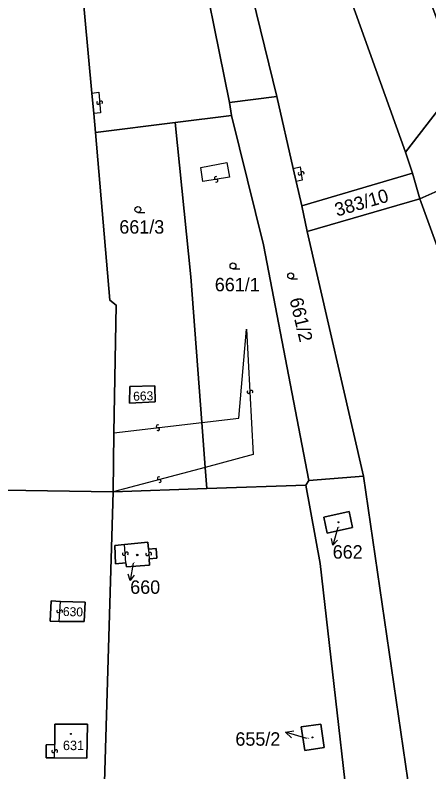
# Model space of a CAD drawing. Extents: x -600309 to -598967, y -1161267 to -1160292.
# Drawn here: x -599706.6 to -599654.2, y -1160977.1 to -1160881.2 of the extents above; entities that cross this region are included whole.
import ezdxf

# ---------------------------------------------------------------- set-up
doc = ezdxf.new("R2010")
doc.units = 0
for name, color, linetype in [('Level 1', 7, 'Continuous'), ('Level 13', 7, 'Continuous'), ('Level 3', 7, 'Continuous'), ('Level 4', 7, 'Continuous'), ('Level 5', 7, 'Continuous'), ('Level 57', 7, 'Continuous'), ('Level 60', 7, 'Continuous')]:
    doc.layers.add(name, color=color, linetype=linetype)

msp = doc.modelspace()

# ---------------------------------------------------------------- linework, layer by layer
at = {"layer": 'Level 1'}
for points in [[(-599716.38, -1160764.19), (-599710.89, -1160783.75), (-599709.25, -1160789.42), (-599699.68, -1160817.5), (-599689.69, -1160850.57), (-599683.98, -1160869.95), (-599679.47, -1160892.29)], [(-599712.54, -1160765.57), (-599705.69, -1160788.09), (-599696.51, -1160816.41), (-599679.15, -1160868.37), (-599673.46, -1160891.53)], [(-599657.18, -1160898.57), (-599650.25, -1160889.64), (-599691.72, -1160778.4), (-599703.3, -1160769.87)], [(-599703.3, -1160769.87), (-599657.18, -1160898.57)], [(-599698.24, -1160876.32), (-599696.9, -1160891.08)], [(-599696.9, -1160891.08), (-599696.65, -1160893.67)], [(-599679.47, -1160892.29), (-599673.46, -1160891.53)], [(-599673.46, -1160891.53), (-599671.4, -1160900.64)], [(-599679.2, -1160893.91), (-599679.47, -1160892.29)], [(-599696.65, -1160893.67), (-599696.45, -1160896.09)], [(-599686.33, -1160894.81), (-599679.2, -1160893.91)], [(-599679.2, -1160893.91), (-599675.17, -1160910.31), (-599669.41, -1160940.17)], [(-599696.45, -1160896.09), (-599686.33, -1160894.81)], [(-599686.33, -1160894.81), (-599684.38, -1160914.39), (-599682.97, -1160932.83)], [(-599694.12, -1160934.16), (-599693.83, -1160917.97), (-599694.61, -1160917.33), (-599696.45, -1160896.09)], [(-599656.29, -1160901.23), (-599657.18, -1160898.57)], [(-599628.47, -1160906.35), (-599634.46, -1160903.18), (-599641.11, -1160899.38), (-599650.41, -1160902.28), (-599655.36, -1160904.51)], [(-599671.4, -1160900.64), (-599671.02, -1160902.3)], [(-599670.3, -1160905.39), (-599656.29, -1160901.23)], [(-599656.29, -1160901.23), (-599655.36, -1160904.51)], [(-599671.02, -1160902.3), (-599670.3, -1160905.39)], [(-599669.65, -1160908.63), (-599655.36, -1160904.51)], [(-599655.36, -1160904.51), (-599651.32, -1160915.63)], [(-599670.3, -1160905.39), (-599669.65, -1160908.63)], [(-599669.65, -1160908.63), (-599662.48, -1160939.64)], [(-599688.87, -1160930.21), (-599692.14, -1160930.39), (-599692.1, -1160928.29), (-599688.91, -1160928.19), (-599688.87, -1160930.21)], [(-599682.97, -1160932.83), (-599682.53, -1160938.53)], [(-599694.12, -1160934.16), (-599694.2, -1160941.64)], [(-599682.53, -1160938.53), (-599682.32, -1160941.21)], [(-599669.41, -1160940.17), (-599669.8, -1160940.76)], [(-599662.48, -1160939.64), (-599669.41, -1160940.17)], [(-599662.48, -1160939.64), (-599655.69, -1160986.26)], [(-599694.2, -1160941.64), (-599724.68, -1160941.16)], [(-599694.2, -1160941.64), (-599682.32, -1160941.21)], [(-599682.32, -1160941.21), (-599669.8, -1160940.76)], [(-599669.8, -1160940.76), (-599667.99, -1160950.72), (-599662.73, -1160997.11), (-599657.22, -1161034.7), (-599654.73, -1161049.77)], [(-599694.2, -1160941.64), (-599696.14, -1161006.72), (-599693.99, -1161022.68), (-599691.87, -1161042.6), (-599688.53, -1161055.51), (-599690.71, -1161083.7), (-599690.54, -1161088.37)], [(-599667.54, -1160944.83), (-599664.33, -1160944.13), (-599663.91, -1160946.16), (-599667.11, -1160946.87), (-599667.54, -1160944.83)], [(-599692.75, -1160948.3), (-599689.8, -1160947.99), (-599689.74, -1160948.89)], [(-599692.75, -1160948.3), (-599694, -1160948.41), (-599693.91, -1160950.74), (-599692.58, -1160950.64)], [(-599689.74, -1160948.89), (-599688.77, -1160948.81), (-599688.67, -1160950.03), (-599689.65, -1160950.12)], [(-599689.65, -1160950.12), (-599689.6, -1160950.91), (-599692.53, -1160951.13), (-599692.58, -1160950.64)], [(-599700.87, -1160955.51), (-599702.04, -1160955.45), (-599702.19, -1160958.01), (-599701.04, -1160958.04)], [(-599700.87, -1160955.51), (-599697.73, -1160955.6), (-599697.86, -1160958.05), (-599701.04, -1160958.04)], [(-599701.59, -1160973.66), (-599701.59, -1160971.05), (-599697.46, -1160971.09), (-599697.53, -1160975.36), (-599701.61, -1160975.34)], [(-599670.38, -1160971.42), (-599667.91, -1160971.06), (-599667.48, -1160974.03), (-599669.95, -1160974.39), (-599670.38, -1160971.42)], [(-599701.61, -1160975.34), (-599702.7, -1160975.33), (-599702.67, -1160973.7), (-599701.59, -1160973.66)]]:
    msp.add_lwpolyline(points, dxfattribs=at)
at = {"layer": 'Level 13'}
for centre, start, end in [((-599696.093, -1160892.306), 132.33321, 4.92321), ((-599695.726, -1160892.275), 312.54767, 184.64566), ((-599670.582, -1160901.297), 135.8037, 8.3937), ((-599670.217, -1160901.244), 316.01816, 188.11615), ((-599681.189, -1160901.838), 46.4275, 279.0175), ((-599681.132, -1160902.202), 226.64196, 98.73995), ((-599677.064, -1160928.969), 130.18052, 2.77052), ((-599676.696, -1160928.952), 310.39497, 182.49297), ((-599688.56, -1160933.317), 44.17498, 276.27298), ((-599688.519, -1160933.683), 223.96052, 96.55052), ((-599688.407, -1160939.902), 52.08053, 284.67053), ((-599688.314, -1160940.259), 232.29498, 104.39298), ((-599692.844, -1160949.482), 131.52795, 3.62594), ((-599692.476, -1160949.457), 311.31349, 183.90349), ((-599689.884, -1160949.523), 131.34319, 3.93319), ((-599689.516, -1160949.498), 311.55765, 183.65565), ((-599701.144, -1160956.756), 123.5286, 355.62659), ((-599700.776, -1160956.783), 303.31414, 175.90414), ((-599701.784, -1160974.496), 126.69067, 358.78867), ((-599701.416, -1160974.503), 306.47622, 179.06622)]:
    msp.add_arc(centre, 0.184, start, end, dxfattribs=at)
at = {"layer": 'Level 3'}
for points in [[(-599696.9, -1160891.08), (-599696.03, -1160890.96), (-599695.79, -1160893.61), (-599696.65, -1160893.67)], [(-599683.08, -1160900.52), (-599679.81, -1160899.9), (-599679.47, -1160901.75), (-599682.84, -1160902.3), (-599683.08, -1160900.52)], [(-599671.4, -1160900.64), (-599670.53, -1160900.42), (-599670.27, -1160902.13), (-599671.02, -1160902.3)], [(-599682.97, -1160932.83), (-599678.3, -1160932.28), (-599677.3, -1160921), (-599676.46, -1160936.91), (-599682.53, -1160938.53)], [(-599694.12, -1160934.16), (-599682.97, -1160932.83)], [(-599682.53, -1160938.53), (-599694.2, -1160941.64)], [(-599692.58, -1160950.64), (-599692.75, -1160948.3)], [(-599689.74, -1160948.89), (-599689.65, -1160950.12)], [(-599701.04, -1160958.04), (-599700.87, -1160955.51)], [(-599701.61, -1160975.34), (-599701.59, -1160973.66)]]:
    msp.add_lwpolyline(points, dxfattribs=at)
at = {"layer": 'Level 5'}
for p, q in [((-599691.07, -1160906.22), (-599690.195, -1160906.22)), ((-599679.03, -1160913.37), (-599678.155, -1160913.37)), ((-599671.72, -1160914.63), (-599670.845, -1160914.63))]:
    msp.add_line(p, q, dxfattribs=at)
for centre, radius in [((-599691.07, -1160905.845), 0.375), ((-599679.03, -1160912.995), 0.375), ((-599671.72, -1160914.255), 0.375), ((-599665.67, -1160945.48), 0.0612), ((-599665.67, -1160945.48), 0.0354), ((-599691.15, -1160949.63), 0.09), ((-599691.15, -1160949.63), 0.0521), ((-599699.54, -1160972.31), 0.0612), ((-599699.54, -1160972.31), 0.0354), ((-599668.97, -1160972.74), 0.0612), ((-599668.97, -1160972.74), 0.0354)]:
    msp.add_circle(centre, radius, dxfattribs=at)
at = {"layer": 'Level 57'}
for p, q in [((-599665.76, -1160946.15), (-599666.4, -1160948.39)), ((-599691.67, -1160950.65), (-599692.04, -1160952.85)), ((-599669.67, -1160972.9), (-599672.37, -1160972.1))]:
    msp.add_line(p, q, dxfattribs=at)
for points in [[(-599665.813, -1160947.75), (-599666.4, -1160948.39), (-599666.56, -1160947.537)], [(-599691.55, -1160952.178), (-599692.04, -1160952.85), (-599692.283, -1160952.055)], [(-599671.603, -1160972.817), (-599672.37, -1160972.1), (-599671.337, -1160971.917)]]:
    msp.add_lwpolyline(points, dxfattribs=at)
at = {"layer": 'Level 60'}
for points in [[(-599699.21, -1160864.94), (-599699.39, -1160863.35), (-599700.44, -1160852.81), (-599710.25, -1160819.11), (-599723.06, -1160783.39), (-599729.14, -1160769.24), (-599733.24, -1160761.76), (-599730.53, -1160760.44), (-599722.91, -1160762.15), (-599716.38, -1160764.19), (-599710.89, -1160783.75), (-599709.25, -1160789.42), (-599699.68, -1160817.5), (-599689.69, -1160850.57), (-599683.98, -1160869.95), (-599679.47, -1160892.29), (-599679.2, -1160893.91), (-599686.33, -1160894.81), (-599696.45, -1160896.09), (-599696.65, -1160893.67), (-599696.9, -1160891.08), (-599698.24, -1160876.32), (-599698.61, -1160871.78), (-599699.05, -1160867.18)], [(-599673.46, -1160891.53), (-599679.47, -1160892.29), (-599683.98, -1160869.95), (-599689.69, -1160850.57), (-599699.68, -1160817.5), (-599709.25, -1160789.42), (-599710.89, -1160783.75), (-599716.38, -1160764.19), (-599715.55, -1160764.45), (-599712.54, -1160765.57), (-599705.69, -1160788.09), (-599696.51, -1160816.41), (-599679.15, -1160868.37)], [(-599671.4, -1160900.64), (-599673.46, -1160891.53), (-599679.15, -1160868.37), (-599696.51, -1160816.41), (-599705.69, -1160788.09), (-599712.54, -1160765.57), (-599711.86, -1160765.83), (-599703.3, -1160769.87), (-599657.18, -1160898.57), (-599656.29, -1160901.23), (-599670.3, -1160905.39), (-599671.02, -1160902.3)], [(-599650.25, -1160889.64), (-599657.18, -1160898.57), (-599703.3, -1160769.87), (-599691.72, -1160778.4)], [(-599724.68, -1160941.16), (-599722.62, -1160879.05), (-599722.41, -1160863.39), (-599699.39, -1160863.35), (-599699.21, -1160864.94), (-599706.86, -1160865.27), (-599706.8, -1160867.85), (-599704.08, -1160867.65), (-599703.82, -1160872.16), (-599703.56, -1160876.72), (-599698.24, -1160876.32), (-599696.9, -1160891.08), (-599696.65, -1160893.67), (-599696.45, -1160896.09), (-599694.61, -1160917.33), (-599693.83, -1160917.97), (-599694.12, -1160934.16), (-599694.2, -1160941.64)], [(-599679.2, -1160893.91), (-599679.47, -1160892.29), (-599673.46, -1160891.53), (-599671.4, -1160900.64), (-599671.02, -1160902.3), (-599670.3, -1160905.39), (-599669.65, -1160908.63), (-599662.48, -1160939.64), (-599669.41, -1160940.17), (-599675.17, -1160910.31)], [(-599669.41, -1160940.17), (-599669.8, -1160940.76), (-599682.32, -1160941.21), (-599682.53, -1160938.53), (-599682.97, -1160932.83), (-599684.38, -1160914.39), (-599686.33, -1160894.81), (-599679.2, -1160893.91), (-599675.17, -1160910.31)], [(-599686.33, -1160894.81), (-599684.38, -1160914.39), (-599682.97, -1160932.83), (-599682.53, -1160938.53), (-599682.32, -1160941.21), (-599694.2, -1160941.64), (-599694.12, -1160934.16), (-599693.83, -1160917.97), (-599694.61, -1160917.33), (-599696.45, -1160896.09)], [(-599651.32, -1160915.63), (-599655.36, -1160904.51), (-599650.41, -1160902.28), (-599641.11, -1160899.38), (-599634.46, -1160903.18), (-599628.47, -1160906.35), (-599624.04, -1160906.6), (-599623.77, -1160908.05), (-599623.66, -1160908.41), (-599631.53, -1160911.51), (-599639.66, -1160915.13), (-599642, -1160916.14), (-599649.64, -1160919.44), (-599649.9, -1160919.55)], [(-599669.65, -1160908.63), (-599670.3, -1160905.39), (-599656.29, -1160901.23), (-599655.36, -1160904.51)], [(-599662.48, -1160939.64), (-599669.65, -1160908.63), (-599655.36, -1160904.51), (-599651.32, -1160915.63), (-599649.9, -1160919.55), (-599647.27, -1160927.01), (-599642.92, -1160938.92), (-599638.07, -1160963.16), (-599633.85, -1160984.67), (-599655.69, -1160986.26)], [(-599692.14, -1160930.39), (-599688.87, -1160930.21), (-599688.91, -1160928.19), (-599692.1, -1160928.29)], [(-599688.87, -1160930.21), (-599692.14, -1160930.39), (-599692.1, -1160928.29), (-599688.91, -1160928.19)], [(-599667.99, -1160950.72), (-599669.8, -1160940.76), (-599669.41, -1160940.17), (-599662.48, -1160939.64), (-599655.69, -1160986.26), (-599643, -1161069.58), (-599651.23, -1161070.54), (-599654.37, -1161051.92), (-599654.73, -1161049.77), (-599657.22, -1161034.7), (-599662.73, -1160997.11)], [(-599726.76, -1161004.84), (-599724.68, -1160941.16), (-599694.2, -1160941.64), (-599696.14, -1161006.72), (-599693.99, -1161022.68), (-599691.87, -1161042.6), (-599688.53, -1161055.51), (-599690.71, -1161083.7), (-599690.54, -1161088.37), (-599690.37, -1161094.28), (-599714.26, -1161094.16), (-599712.62, -1161070.51), (-599711.82, -1161036.07), (-599711.8, -1161004.57)], [(-599696.14, -1161006.72), (-599694.2, -1160941.64), (-599682.32, -1160941.21), (-599669.8, -1160940.76), (-599667.99, -1160950.72), (-599662.73, -1160997.11), (-599657.22, -1161034.7), (-599654.73, -1161049.77), (-599654.37, -1161051.92), (-599651.23, -1161070.54), (-599650.7, -1161075.24), (-599650.68, -1161075.55), (-599649.68, -1161089.96), (-599690.54, -1161088.37), (-599690.71, -1161083.7), (-599688.53, -1161055.51), (-599691.87, -1161042.6), (-599693.99, -1161022.68)], [(-599667.54, -1160944.83), (-599664.33, -1160944.13), (-599663.91, -1160946.16), (-599667.11, -1160946.87)], [(-599664.33, -1160944.13), (-599667.54, -1160944.83), (-599667.11, -1160946.87), (-599663.91, -1160946.16)], [(-599694, -1160948.41), (-599692.75, -1160948.3), (-599689.8, -1160947.99), (-599689.74, -1160948.89), (-599688.77, -1160948.81), (-599688.67, -1160950.03), (-599689.65, -1160950.12), (-599689.6, -1160950.91), (-599692.53, -1160951.13), (-599692.58, -1160950.64), (-599693.91, -1160950.74)], [(-599692.75, -1160948.3), (-599694, -1160948.41), (-599693.91, -1160950.74), (-599692.58, -1160950.64), (-599692.53, -1160951.13), (-599689.6, -1160950.91), (-599689.65, -1160950.12), (-599688.67, -1160950.03), (-599688.77, -1160948.81), (-599689.74, -1160948.89), (-599689.8, -1160947.99)], [(-599702.04, -1160955.45), (-599700.87, -1160955.51), (-599697.73, -1160955.6), (-599697.86, -1160958.05), (-599701.04, -1160958.04), (-599702.19, -1160958.01)], [(-599700.87, -1160955.51), (-599702.04, -1160955.45), (-599702.19, -1160958.01), (-599701.04, -1160958.04), (-599697.86, -1160958.05), (-599697.73, -1160955.6)], [(-599701.59, -1160971.05), (-599697.46, -1160971.09), (-599697.53, -1160975.36), (-599701.61, -1160975.34), (-599702.7, -1160975.33), (-599702.67, -1160973.7), (-599701.59, -1160973.66)], [(-599697.46, -1160971.09), (-599701.59, -1160971.05), (-599701.59, -1160973.66), (-599702.67, -1160973.7), (-599702.7, -1160975.33), (-599701.61, -1160975.34), (-599697.53, -1160975.36)], [(-599670.38, -1160971.42), (-599667.91, -1160971.06), (-599667.48, -1160974.03), (-599669.95, -1160974.39)], [(-599667.91, -1160971.06), (-599670.38, -1160971.42), (-599669.95, -1160974.39), (-599667.48, -1160974.03)]]:
    msp.add_lwpolyline(points, close=True, dxfattribs=at)
msp.add_lwpolyline([(-599648.13, -1160877.1), (-599638.48, -1160895.36), (-599634.95, -1160898.11), (-599628.39, -1160901.69), (-599628.47, -1160906.35), (-599634.46, -1160903.18), (-599641.11, -1160899.38), (-599650.41, -1160902.28), (-599655.36, -1160904.51), (-599656.29, -1160901.23), (-599657.18, -1160898.57), (-599650.25, -1160889.64), (-599691.72, -1160778.4)], dxfattribs=at)

# ---------------------------------------------------------------- texts
at = {"layer": 'Level 4'}
for s, height, rotation, p in [('383/10', 1.7, 16.2, (-599665.86, -1160906.75)), ('661/2', 1.7, 283.5, (-599671.88, -1160917.23)), ('663', 1.14, 1.68552, (-599691.65, -1160930.085)), ('630', 1.14, 358.49259, (-599700.576, -1160957.358))]:
    msp.add_text(s, height=height, rotation=rotation, dxfattribs=at).set_placement(p)
for s, height, p in [('661/3', 1.7, (-599693.419, -1160908.9)), ('661/1', 1.7, (-599681.33, -1160916.21)), ('662', 0.1, (-599665.76, -1160946.15)), ('660', 0.1, (-599691.67, -1160950.65)), ('631', 1.2, (-599700.56, -1160974.36)), ('655/2', 0.1, (-599669.67, -1160972.9))]:
    msp.add_text(s, height=height, dxfattribs=at).set_placement(p)
at = {"layer": 'Level 57'}
for s, p in [('662', (-599666.4, -1160950.09)), ('660', (-599692.04, -1160954.55)), ('655/2', (-599678.724, -1160973.8))]:
    msp.add_text(s, height=1.7, dxfattribs=at).set_placement(p)

doc.saveas('drawing.dxf')
